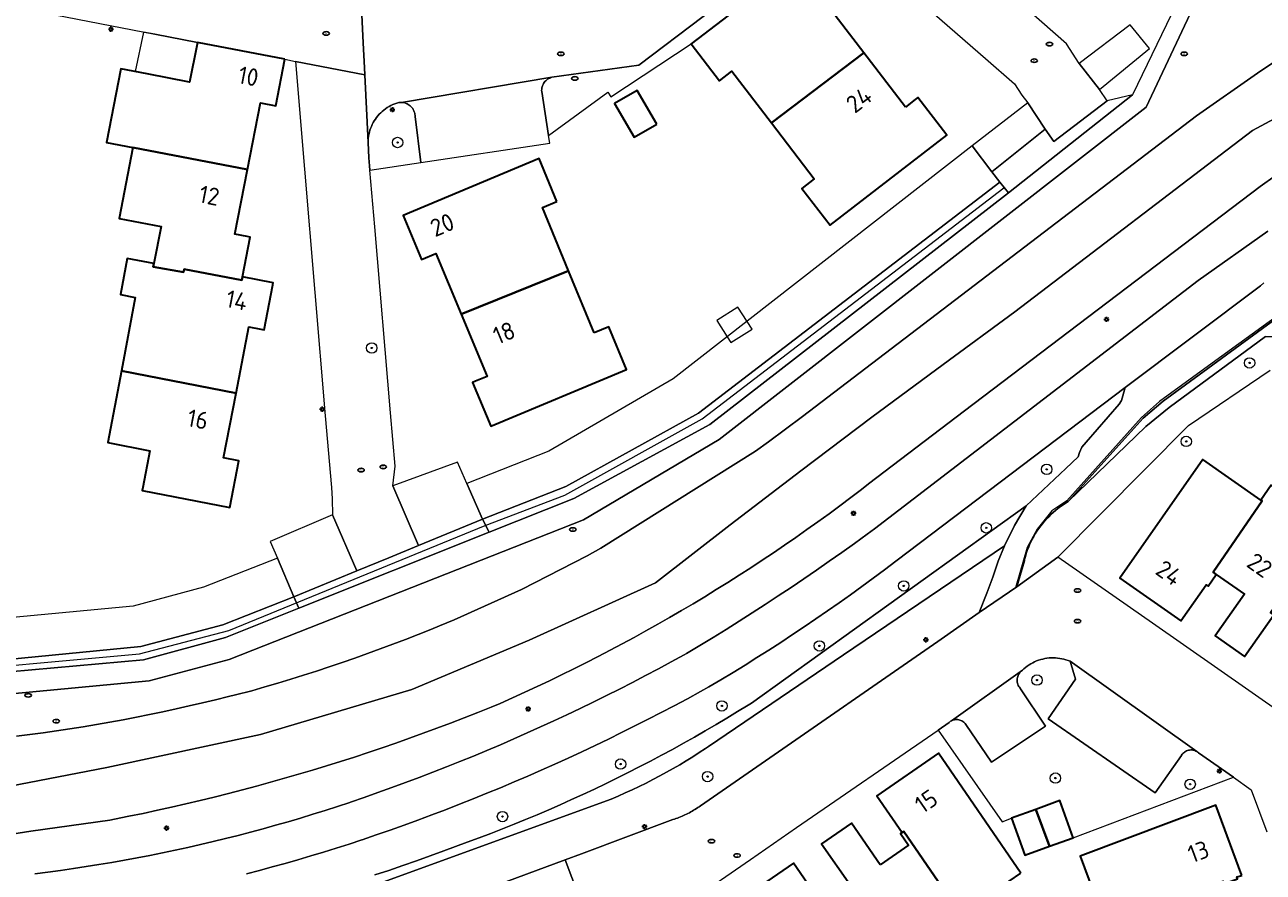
# Model space of a CAD drawing. Header units: metres. Extents: x 152610 to 160096, y 456114 to 462495.
# Tile 619 of 938: x 158727 to 158822, y 460350 to 460415. Entities that reach past the tile are written whole.
import ezdxf
from ezdxf.enums import TextEntityAlignment as Align

# ---------------------------------------------------------------- set-up
doc = ezdxf.new("R2010")
doc.units = ezdxf.units.M
doc.header["$LTSCALE"] = 0.5
doc.layers.get('0').update_dxf_attribs({"linetype": 'CONTINUOUS'})
for name, color, linetype, lineweight in [('B-PV-GR-BEPLANTING_CULTUUR_BOSPLANTSOEN-GV', 251, 'CONTINUOUS', 18), ('B-PV-GR-BEPLANTING_CULTUUR_HEESTERS-GV', 251, 'CONTINUOUS', 18), ('B-PV-GR-BOOM-S', 251, 'CONTINUOUS', 25), ('B-PV-GW-TALUD_KRUIN-G', 251, 'CONTINUOUS', 18), ('B-PV-IE-MEUBILAIR-S', 251, 'CONTINUOUS', 25), ('B-PV-IE-TERREINAFSCHEIDING_KUNSTMATIG_MUUR-G', 251, 'IE-TERREINAFSCHEIDING_KUNSTMATIG-SO', 18), ('B-PV-KW-KUNSTWERK_GELUIDSWERING_SCHERM-G', 251, 'CONTINUOUS', 18), ('B-PV-OG-BEBOUWING-GV', 6, 'CONTINUOUS', 35), ('B-PV-OG-BEBOUWING-T18', 1, 'CONTINUOUS', 18), ('B-PV-OG-BEBOUWING_OVERBOUWING-GV', 251, 'CONTINUOUS', 18), ('B-PV-OG-TERREIN_BEGROEID-GV', 251, 'CONTINUOUS', 18), ('B-PV-VH-GESLOTENVERHARDING_ASFALT-GV', 251, 'CONTINUOUS', 18), ('B-PV-VH-OPENVERHARDING_BETONSTRAATSTEEN-GV', 251, 'CONTINUOUS', 18)]:
    doc.layers.add(name, color=color, linetype=linetype, lineweight=lineweight)
doc.styles.add('NLCS-ISO', font='NLCS-ISO.ttf')
doc.styles.add('NLCS-ISO-M750-T18', font='NLCS-ISO.ttf', dxfattribs={"height": 1.35})
doc.linetypes.add('IE-TERREINAFSCHEIDING_KUNSTMATIG-SO', pattern='A,4,[82,NLCS.SHX,S=0.75,R=90,X=0,Y=0],4,-2', length=10)

# ---------------------------------------------------------------- blocks, each defined once
blk = doc.blocks.new('SIE-MEUBILAIR_PAAL_LICHTMAST-SO')
for points in [[(-0.62, 0), (-1, 0)], [(-0.71, 0.71), (-0.44, 0.44)], [(0, 1), (0, 0.62)], [(0.44, 0.44), (0.71, 0.71)], [(1, 0), (0.62, 0)], [(-0.71, -0.71), (-0.44, -0.44)], [(0, -0.62), (0, -1)], [(0.44, -0.44), (0.71, -0.71)]]:
    blk.add_lwpolyline(points)
blk.add_circle((0, 0), 0.5)
blk = doc.blocks.new('SIE-MEUBILAIR_PUT_RIOOLPUT-SO')
blk.add_ellipse((0, 0), major_axis=(1.25, 0), ratio=0.54)
at = {"style": 'NLCS-ISO'}
blk.add_text('ri', height=0.75, dxfattribs=at).set_placement((-0.04, 0.07), align=Align.MIDDLE_CENTER)
blk = doc.blocks.new('SGR-BOOM_GBKN-SO')
at = {"linetype": 'ByBlock', "lineweight": 18}
h = blk.add_hatch(color=0, dxfattribs=at)
h.dxf.hatch_style = 1
edge = h.paths.add_edge_path()
edge.add_arc((0, 0), 0.25, 0, 360)
at = {"color": 0, "linetype": 'ByBlock', "lineweight": 18}
for radius in [2, 0.25]:
    blk.add_circle((0, 0), radius, dxfattribs=at)
at = {"color": 0, "linetype": 'ByBlock', "lineweight": 18, "style": 'NLCS-ISO'}
blk.add_attdef('SOORT', (2.5, 0), '', height=1.5, dxfattribs=at)

msp = doc.modelspace()

# ---------------------------------------------------------------- linework, layer by layer
at = {"layer": 'B-PV-GR-BEPLANTING_CULTUUR_BOSPLANTSOEN-GV', "flags": 128}
for points in [[(158718.693, 460363.189), (158736.346, 460364.84), (158742.508, 460366.492), (158769.764, 460377.24), (158780.202, 460383.41), (158813.028, 460408.978), (158818.323, 460420.212), (158819.666, 460424.171), (158820.969, 460426.584), (158819.466, 460427.187), (158819.315, 460426.895), (158817.185, 460422.794), (158816.264, 460421.167), (158817.205, 460420.778), (158811.991, 460409.931), (158802.434, 460402.398), (158779.481, 460384.571), (158769.011, 460378.865), (158762.511, 460376.279), (158747.855, 460370.433), (158742.219, 460368.185), (158735.931, 460366.473), (158718.717, 460364.915)], [(158823.689, 460393.212), (158814.34, 460386.37), (158812.8, 460385.06), (158807.045, 460378.635), (158813.02, 460384.4), (158814.81, 460385.86), (158822.216, 460391.334)], [(158822.216, 460391.334), (158814.81, 460385.86), (158813.02, 460384.4), (158807.045, 460378.635), (158806.84, 460378.512), (158806.639, 460378.382), (158806.443, 460378.246), (158806.251, 460378.103), (158806.065, 460377.953), (158805.883, 460377.798), (158805.707, 460377.637), (158805.536, 460377.47), (158805.371, 460377.297), (158805.212, 460377.118), (158805.058, 460376.935), (158804.911, 460376.746), (158804.771, 460376.553), (158804.637, 460376.355), (158804.51, 460376.153), (158804.389, 460375.946), (158804.275, 460375.736), (158804.169, 460375.522), (158804.07, 460375.304), (158803.978, 460375.084), (158803.894, 460374.86), (158803.817, 460374.634), (158803.747, 460374.405), (158803.686, 460374.174), (158803.665, 460374.088), (158803.08, 460372.08), (158806.23, 460374.37), (158816.28, 460384.49), (158822.561, 460388.738)], [(158753.721, 460349.909), (158754.788, 460350.265), (158755.852, 460350.629), (158756.914, 460351.001), (158757.973, 460351.38), (158759.029, 460351.767), (158759.913, 460352.097), (158760.819, 460352.424), (158761.723, 460352.759), (158762.624, 460353.102), (158763.521, 460353.451), (158764.416, 460353.808), (158765.308, 460354.173), (158766.197, 460354.545), (158767.083, 460354.925), (158767.965, 460355.311), (158768.845, 460355.705), (158769.72, 460356.107), (158770.593, 460356.515), (158771.462, 460356.931), (158772.328, 460357.354), (158773.19, 460357.784), (158774.049, 460358.222), (158774.904, 460358.666), (158775.755, 460359.118), (158776.602, 460359.576), (158777.446, 460360.042), (158778.286, 460360.515), (158779.121, 460360.994), (158779.953, 460361.481), (158780.781, 460361.974), (158781.604, 460362.474), (158782.424, 460362.981), (158782.672, 460363.137), (158803.815, 460378.304), (158806.86, 460381.19), (158807.798, 460382.082), (158807.907, 460382.408), (158808.081, 460382.822), (158808.407, 460383.213), (158810.953, 460386.127), (158811.149, 460386.409), (158811.42, 460387.4), (158793.881, 460374.129), (158793.779, 460374.051), (158792.915, 460373.397), (158792.046, 460372.749), (158791.172, 460372.108), (158790.293, 460371.473), (158789.41, 460370.845), (158788.523, 460370.224), (158787.63, 460369.609), (158786.734, 460369), (158785.832, 460368.398), (158784.927, 460367.803), (158784.017, 460367.215), (158783.102, 460366.633), (158782.184, 460366.058), (158781.261, 460365.49), (158780.334, 460364.929), (158779.403, 460364.374), (158778.746, 460364.013), (158777.747, 460363.47), (158776.744, 460362.935), (158775.737, 460362.406), (158774.726, 460361.885), (158773.712, 460361.371), (158772.694, 460360.864), (158771.673, 460360.364), (158770.648, 460359.871), (158769.619, 460359.386), (158768.588, 460358.908), (158767.552, 460358.437), (158766.514, 460357.973), (158765.473, 460357.517), (158764.428, 460357.068), (158763.38, 460356.626), (158762.329, 460356.192), (158761.275, 460355.765), (158760.218, 460355.346), (158759.158, 460354.934), (158758.095, 460354.53), (158757.03, 460354.133), (158755.961, 460353.743), (158754.89, 460353.361), (158753.816, 460352.987), (158752.74, 460352.62), (158752.702, 460352.608), (158751.726, 460352.288), (158750.748, 460351.976), (158749.767, 460351.671), (158748.784, 460351.375), (158747.798, 460351.085), (158746.811, 460350.804), (158745.821, 460350.53), (158744.829, 460350.264), (158743.835, 460350.006)], [(158734.01, 460341.98), (158771.895, 460355.748), (158772.437, 460355.98), (158772.976, 460356.22), (158773.511, 460356.467), (158774.043, 460356.721), (158774.571, 460356.982), (158775.097, 460357.25), (158775.618, 460357.526), (158776.135, 460357.808), (158776.649, 460358.098), (158777.158, 460358.394), (158777.664, 460358.698), (158778.165, 460359.008), (158778.662, 460359.325), (158779.155, 460359.649), (158779.373, 460359.795), (158789.76, 460366.84), (158802.143, 460375.222), (158802.917, 460376.797), (158803.815, 460378.304), (158782.672, 460363.137), (158782.424, 460362.981), (158781.604, 460362.474), (158780.781, 460361.974), (158779.953, 460361.481), (158779.121, 460360.994), (158778.286, 460360.515), (158777.446, 460360.042), (158776.602, 460359.576), (158775.755, 460359.118), (158774.904, 460358.666), (158774.049, 460358.222), (158773.19, 460357.784), (158772.328, 460357.354), (158771.462, 460356.931), (158770.593, 460356.515), (158769.72, 460356.107), (158768.845, 460355.705), (158767.965, 460355.311), (158767.083, 460354.925), (158766.197, 460354.545), (158765.308, 460354.173), (158764.416, 460353.808), (158763.521, 460353.451), (158762.624, 460353.102), (158761.723, 460352.759), (158760.819, 460352.424), (158759.913, 460352.097), (158759.029, 460351.767), (158757.973, 460351.38), (158756.914, 460351.001), (158755.852, 460350.629), (158754.788, 460350.265), (158753.721, 460349.909)], [(158762.4, 460348.86), (158768.362, 460351.085), (158769.605, 460351.549), (158776.63, 460354.17), (158776.75, 460354.208), (158776.869, 460354.247), (158776.987, 460354.289), (158777.104, 460354.333), (158777.221, 460354.379), (158777.336, 460354.427), (158777.451, 460354.478), (158777.565, 460354.53), (158777.678, 460354.584), (158777.734, 460354.612), (158777.79, 460354.641), (158777.901, 460354.699), (158778.011, 460354.759), (158778.12, 460354.821), (158778.228, 460354.885), (158778.334, 460354.951), (158778.44, 460355.019), (158778.544, 460355.089), (158778.646, 460355.161), (158778.748, 460355.234), (158783.08, 460358.23), (158797, 460367.87), (158800.2, 460370.09), (158800.79, 460371.59), (158801.25, 460372.83), (158801.661, 460374.039), (158802.143, 460375.222), (158789.76, 460366.84), (158779.373, 460359.795), (158779.155, 460359.649), (158778.662, 460359.325), (158778.165, 460359.008), (158777.664, 460358.698), (158777.158, 460358.394), (158776.649, 460358.098), (158776.135, 460357.808), (158775.618, 460357.526), (158775.097, 460357.25), (158774.571, 460356.982), (158774.043, 460356.721), (158773.511, 460356.467), (158772.976, 460356.22), (158772.437, 460355.98), (158771.895, 460355.748), (158734.01, 460341.98)], [(158718.642, 460365.829), (158735.707, 460367.489), (158742.032, 460369.163), (158747.488, 460371.313), (158746.219, 460374.278), (158740.534, 460372.062), (158735.113, 460370.6), (158718.223, 460368.987)], [(158718.717, 460364.915), (158735.931, 460366.473), (158742.219, 460368.185), (158747.855, 460370.433), (158747.488, 460371.313), (158742.032, 460369.163), (158735.707, 460367.489), (158718.642, 460365.829)]]:
    msp.add_lwpolyline(points, dxfattribs=at)
for points in [[(158802.434, 460402.398), (158811.991, 460409.931), (158810.022, 460409.458), (158807.988, 460407.909), (158805.927, 460406.339), (158805.265, 460407.274), (158801.158, 460404.006), (158801.77, 460403.195)], [(158801.158, 460404.006), (158799.657, 460405.989), (158776.666, 460388.076), (158767.086, 460382.52), (158760.783, 460380.034), (158762, 460377.287), (158768.399, 460379.799), (158778.592, 460385.434), (158801.77, 460403.195)], [(158802.434, 460402.398), (158801.77, 460403.195), (158778.592, 460385.434), (158768.399, 460379.799), (158762, 460377.287), (158762.511, 460376.279), (158769.011, 460378.865), (158779.481, 460384.571)], [(158762.511, 460376.279), (158762, 460377.287), (158757.074, 460375.259), (158754.791, 460374.319), (158752.339, 460373.31), (158747.488, 460371.313), (158747.855, 460370.433)], [(158806.06, 460366.611), (158805.896, 460366.616), (158805.731, 460366.613), (158805.567, 460366.603), (158805.403, 460366.584), (158805.241, 460366.558), (158805.08, 460366.524), (158804.921, 460366.482), (158804.764, 460366.432), (158804.61, 460366.374), (158804.458, 460366.31), (158804.31, 460366.238), (158804.166, 460366.159), (158804.026, 460366.073), (158803.89, 460365.98), (158803.759, 460365.881), (158803.632, 460365.775), (158803.512, 460365.664), (158803.443, 460365.61), (158803.38, 460365.55), (158803.323, 460365.485), (158803.271, 460365.414), (158803.227, 460365.339), (158803.189, 460365.261), (158803.159, 460365.179), (158803.136, 460365.095), (158803.121, 460365.009), (158803.114, 460364.922), (158803.115, 460364.835), (158803.124, 460364.748), (158803.141, 460364.663), (158803.166, 460364.579), (158803.198, 460364.498), (158803.238, 460364.421), (158803.285, 460364.347), (158803.338, 460364.278), (158803.377, 460364.234), (158805.3, 460361.36), (158801.14, 460358.59), (158799.175, 460361.485), (158799.125, 460361.552), (158799.069, 460361.613), (158799.007, 460361.669), (158798.94, 460361.718), (158798.868, 460361.762), (158798.793, 460361.797), (158798.715, 460361.826), (158798.634, 460361.847), (158798.552, 460361.86), (158798.469, 460361.865), (158798.385, 460361.862), (158798.303, 460361.852), (158798.221, 460361.833), (158798.142, 460361.807), (158798.066, 460361.773), (158797.994, 460361.732), (158797.925, 460361.684), (158797.876, 460361.643), (158797.03, 460361.05), (158801.95, 460354), (158802.68, 460354.27), (158804.54, 460354.955), (158806.4, 460355.64), (158807.43, 460352.78), (158819.74, 460357.431), (158817.07, 460359.31), (158817.005, 460359.362), (158816.936, 460359.408), (158816.862, 460359.447), (158816.786, 460359.479), (158816.706, 460359.503), (158816.624, 460359.52), (158816.542, 460359.528), (158816.458, 460359.529), (158816.376, 460359.521), (158816.294, 460359.506), (158816.214, 460359.483), (158816.137, 460359.452), (158816.062, 460359.414), (158815.992, 460359.369), (158815.927, 460359.318), (158815.867, 460359.26), (158815.812, 460359.198), (158815.764, 460359.13), (158815.748, 460359.103), (158813.73, 460356.22), (158805.49, 460361.93), (158807.61, 460364.98), (158807.404, 460365.669), (158807.177, 460366.352), (158807.024, 460366.412), (158806.868, 460366.464), (158806.709, 460366.509), (158806.549, 460366.547), (158806.387, 460366.576), (158806.224, 460366.597)]]:
    msp.add_lwpolyline(points, close=True, dxfattribs=at)
at = {"layer": 'B-PV-GR-BEPLANTING_CULTUUR_HEESTERS-GV', "flags": 128}
msp.add_lwpolyline([(158783.9, 460419.73), (158774.01, 460412.2), (158767.336, 460411.273), (158767.248, 460411.247), (158767.163, 460411.213), (158767.081, 460411.172), (158767.003, 460411.123), (158766.929, 460411.069), (158766.86, 460411.008), (158766.797, 460410.941), (158766.74, 460410.869), (158766.69, 460410.792), (158766.646, 460410.711), (158766.61, 460410.627), (158766.581, 460410.54), (158766.559, 460410.451), (158766.546, 460410.36), (158766.54, 460410.268), (158766.542, 460410.19), (158767.069, 460406.79), (158771.643, 460410.128), (158771.853, 460409.768), (158778.03, 460413.84), (158787.03, 460420.74)], dxfattribs=at)
msp.add_lwpolyline([(158755.845, 460409.338), (158755.751, 460409.345), (158755.657, 460409.345), (158755.564, 460409.336), (158755.544, 460409.333), (158755.391, 460409.286), (158755.24, 460409.232), (158755.092, 460409.171), (158754.947, 460409.102), (158754.806, 460409.026), (158754.669, 460408.942), (158754.536, 460408.853), (158754.408, 460408.756), (158754.285, 460408.654), (158754.167, 460408.545), (158754.054, 460408.431), (158753.948, 460408.311), (158753.847, 460408.186), (158753.753, 460408.057), (158753.666, 460407.922), (158753.585, 460407.784), (158753.511, 460407.641), (158753.445, 460407.495), (158753.386, 460407.347), (158753.334, 460407.195), (158753.29, 460407.041), (158753.254, 460406.884), (158753.226, 460406.727), (158753.205, 460406.568), (158753.193, 460406.408), (158753.188, 460406.246), (158753.25, 460405.09), (158753.29, 460404.46), (158753.319, 460404.13), (158757.26, 460404.72), (158756.81, 460408.246), (158756.806, 460408.34), (158756.794, 460408.433), (158756.775, 460408.524), (158756.747, 460408.614), (158756.712, 460408.701), (158756.67, 460408.784), (158756.621, 460408.864), (158756.565, 460408.939), (158756.503, 460409.01), (158756.435, 460409.074), (158756.362, 460409.133), (158756.284, 460409.185), (158756.202, 460409.23), (158756.116, 460409.269), (158756.028, 460409.299), (158755.937, 460409.323)], close=True, dxfattribs=at)
at = {"layer": 'B-PV-GW-TALUD_KRUIN-G', "flags": 128}
for points in [[(158819.466, 460427.187), (158819.315, 460426.895), (158817.185, 460422.794), (158816.264, 460421.167), (158817.205, 460420.778), (158811.991, 460409.931), (158802.434, 460402.398), (158779.481, 460384.571), (158769.011, 460378.865), (158762.511, 460376.279), (158747.855, 460370.433), (158742.219, 460368.185), (158735.931, 460366.473), (158718.717, 460364.915), (158701.117, 460365.263), (158684.21, 460368.632), (158684.158, 460368.642)], [(158762, 460377.287), (158768.399, 460379.799), (158778.592, 460385.434), (158801.77, 460403.195)], [(158807.045, 460378.635), (158813.02, 460384.4), (158814.81, 460385.86), (158822.216, 460391.334), (158822.219, 460391.334), (158822.688, 460391.346), (158823.156, 460391.35), (158823.625, 460391.345), (158824.094, 460391.333), (158824.562, 460391.313), (158825.03, 460391.285), (158825.497, 460391.249), (158825.964, 460391.205), (158826.43, 460391.153), (158826.895, 460391.093), (158827.358, 460391.025), (158827.821, 460390.949), (158828.282, 460390.865), (158828.742, 460390.773), (158829.2, 460390.674), (158829.648, 460390.569)], [(158802.143, 460375.222), (158789.76, 460366.84), (158779.373, 460359.795), (158779.155, 460359.649), (158778.662, 460359.325), (158778.165, 460359.008), (158777.664, 460358.698), (158777.158, 460358.394), (158776.649, 460358.098), (158776.135, 460357.808), (158775.618, 460357.526), (158775.097, 460357.25), (158774.571, 460356.982), (158774.043, 460356.721), (158773.511, 460356.467), (158772.976, 460356.22), (158772.437, 460355.98), (158771.895, 460355.748), (158734.01, 460341.98), (158733.643, 460342.567), (158729.451, 460342.14)], [(158718.642, 460365.829), (158735.707, 460367.489), (158742.032, 460369.163), (158747.488, 460371.313)]]:
    msp.add_lwpolyline(points, dxfattribs=at)
at = {"layer": 'B-PV-IE-TERREINAFSCHEIDING_KUNSTMATIG_MUUR-G', "flags": 128}
for points in [[(158823.512, 460393.211), (158817.828, 460389.09), (158814.054, 460386.342), (158812.675, 460385.094), (158806.926, 460378.683), (158805.773, 460377.911), (158804.66, 460376.51), (158803.878, 460375.11), (158802.983, 460372.003)], [(158800.79, 460371.59), (158801.25, 460372.83), (158801.661, 460374.039), (158802.143, 460375.222), (158802.917, 460376.797), (158803.815, 460378.304), (158806.86, 460381.19), (158807.798, 460382.082), (158807.907, 460382.408), (158808.081, 460382.822), (158808.407, 460383.213), (158810.953, 460386.127), (158811.149, 460386.409), (158811.42, 460387.4)]]:
    msp.add_lwpolyline(points, dxfattribs=at)
at = {"layer": 'B-PV-KW-KUNSTWERK_GELUIDSWERING_SCHERM-G', "flags": 128}
msp.add_lwpolyline([(158684.049, 460369.345), (158700.958, 460365.879), (158718.133, 460365.332), (158735.614, 460366.93), (158742.492, 460368.708), (158762.191, 460376.798), (158768.335, 460379.141), (158778.898, 460385.013), (158802.096, 460402.773)], dxfattribs=at)
at = {"layer": 'B-PV-OG-BEBOUWING-GV', "flags": 128}
for points in [[(158789.108, 460417.885), (158787.03, 460420.74), (158778.03, 460413.84), (158780.21, 460411), (158781.17, 460411.74), (158784.208, 460407.777), (158791.331, 460413.146), (158788.28, 460417.12), (158788.924, 460417.715)], [(158746.79, 460412.66), (158740.07, 460413.95), (158740.02, 460413.706), (158739.45, 460410.9), (158736.21, 460411.53), (158734.177, 460411.925), (158733.072, 460406.27), (158735.106, 460405.879), (158743.92, 460404.188), (158744.92, 460409.32), (158746.1, 460409.09)], [(158794.53, 460408.98), (158791.331, 460413.146), (158784.208, 460407.777), (158787.51, 460403.47), (158786.55, 460402.73), (158788.72, 460399.9), (158797.71, 460406.81), (158795.47, 460409.71), (158795.273, 460409.557)], [(158775.389, 460407.676), (158773.878, 460410.268), (158772.15, 460409.26), (158773.662, 460406.669)], [(158743.92, 460404.188), (158735.106, 460405.879), (158734.04, 460400.42), (158737.27, 460399.79), (158736.719, 460396.952), (158736.67, 460396.7), (158738.99, 460396.28), (158739.034, 460396.511), (158743.489, 460395.663), (158743.538, 460395.92), (158744.13, 460398.98), (158743.885, 460399.028), (158742.95, 460399.21)], [(158767.72, 460401.71), (158766.35, 460405.02), (158755.88, 460400.65), (158757.29, 460397.27), (158758.4, 460397.73), (158760.344, 460393.058), (158768.613, 460396.392), (158766.6, 460401.25)], [(158736.719, 460396.952), (158734.675, 460397.341), (158734.151, 460394.553), (158735.28, 460394.34), (158734.219, 460388.698), (158743.037, 460386.987), (158744.02, 460392.07), (158744.955, 460391.888), (158745.2, 460391.84), (158745.871, 460395.307), (158745.9, 460395.46), (158743.538, 460395.92), (158743.489, 460395.663), (158739.034, 460396.511), (158738.99, 460396.28), (158736.67, 460396.7)], [(158770.59, 460391.62), (158768.613, 460396.392), (158760.344, 460393.058), (158762.34, 460388.26), (158761.451, 460387.895), (158761.22, 460387.8), (158762.62, 460384.44), (158773.07, 460388.79), (158771.71, 460392.09)], [(158743.037, 460386.987), (158734.219, 460388.698), (158733.18, 460383.17), (158736.41, 460382.55), (158735.867, 460379.725), (158735.82, 460379.48), (158742.56, 460378.19), (158743.25, 460381.76), (158742.07, 460381.99)], [(158821.86, 460378.75), (158817.39, 460381.87), (158811.01, 460372.74), (158815.713, 460369.455), (158817.66, 460372.22), (158817.79, 460372.13), (158818.42, 460373.03), (158818.177, 460373.2), (158821.944, 460378.689)], [(158827.2, 460376.742), (158822.65, 460379.89), (158821.86, 460378.75), (158821.944, 460378.689), (158818.177, 460373.2), (158818.42, 460373.03), (158820.59, 460371.51), (158818.34, 460368.32), (158820.6, 460366.73), (158822.85, 460369.92), (158822.589, 460370.103)], [(158803.4, 460350.06), (158797.06, 460359.27), (158792.324, 460356.003), (158794.27, 460353.18), (158794.406, 460353.264), (158798.778, 460346.879), (158798.91, 460346.97)], [(158807.43, 460352.78), (158806.4, 460355.64), (158804.54, 460354.955), (158805.587, 460352.116)], [(158805.587, 460352.116), (158804.54, 460354.955), (158802.68, 460354.27), (158803.71, 460351.44)], [(158820.39, 460349.88), (158818.4, 460355.27), (158807.95, 460351.36), (158809.96, 460345.97), (158811.37, 460346.5), (158818.944, 460349.431), (158819.02, 460349.23), (158820.05, 460349.62), (158820, 460349.76)], [(158792.57, 460350.69), (158790.36, 460353.9), (158788.059, 460352.301), (158790.294, 460349.115), (158790.515, 460349.267), (158795.138, 460342.531), (158799.441, 460345.508), (158799.76, 460345.73), (158798.91, 460346.97), (158798.778, 460346.879), (158794.406, 460353.264), (158794.27, 460353.18), (158794.14, 460353.1), (158794.76, 460352.2)], [(158788.12, 460347.62), (158785.91, 460350.82), (158783.865, 460349.403), (158790.578, 460339.377), (158795.138, 460342.531), (158790.515, 460349.267), (158790.294, 460349.115)]]:
    msp.add_lwpolyline(points, close=True, dxfattribs=at)
at = {"layer": 'B-PV-OG-BEBOUWING_OVERBOUWING-GV', "flags": 128}
for points in [[(158736.778, 460414.582), (158735.916, 460414.749), (158735.273, 460411.712), (158736.21, 460411.53), (158739.45, 460410.9), (158740.02, 460413.706), (158740.07, 460413.95)], [(158782.34, 460392.497), (158781.641, 460393.599), (158780.003, 460392.56), (158780.803, 460391.299), (158781.081, 460390.861), (158782.719, 460391.9)]]:
    msp.add_lwpolyline(points, close=True, dxfattribs=at)
at = {"layer": 'B-PV-OG-TERREIN_BEGROEID-GV', "flags": 128}
for points in [[(158818.323, 460420.212), (158813.028, 460408.978), (158780.202, 460383.41), (158769.764, 460377.24), (158742.508, 460366.492), (158736.346, 460364.84), (158718.693, 460363.189)], [(158726.141, 460360.579), (158727.171, 460360.711), (158728.201, 460360.851), (158729.229, 460360.999), (158730.256, 460361.154), (158731.282, 460361.318), (158732.306, 460361.489), (158733.33, 460361.669), (158734.352, 460361.856), (158735.372, 460362.051), (158736.391, 460362.254), (158737.408, 460362.465), (158738.423, 460362.683), (158739.437, 460362.91), (158740.449, 460363.144), (158741.46, 460363.386), (158742.468, 460363.636), (158743, 460363.771), (158744.255, 460364.089), (158745.253, 460364.376), (158746.249, 460364.67), (158747.243, 460364.972), (158748.235, 460365.281), (158749.224, 460365.598), (158750.21, 460365.923), (158751.195, 460366.255), (158752.176, 460366.595), (158753.155, 460366.943), (158754.131, 460367.298), (158755.104, 460367.66), (158756.075, 460368.03), (158757.043, 460368.408), (158758.007, 460368.792), (158758.69, 460369.07), (158759.81, 460369.54), (158764.979, 460371.873), (158770.03, 460374.45), (158771.1, 460375.04), (158782.99, 460382.52), (158783.99, 460383.24), (158786.6, 460385.18), (158816.9, 460408.31), (158821.588, 460411.585), (158826.33, 460414.78)], [(158825.26, 460405.33), (158821.79, 460402.88), (158799.06, 460385.62), (158791.69, 460379.99), (158791.152, 460379.576), (158790.32, 460378.944), (158789.483, 460378.318), (158788.641, 460377.699), (158787.794, 460377.086), (158786.943, 460376.479), (158786.087, 460375.88), (158785.227, 460375.286), (158784.362, 460374.699), (158783.492, 460374.119), (158782.618, 460373.546), (158781.74, 460372.979), (158780.858, 460372.419), (158779.971, 460371.866), (158779.08, 460371.32), (158778.185, 460370.78), (158777.285, 460370.247), (158776.382, 460369.722), (158775.475, 460369.203), (158774.563, 460368.691), (158773.648, 460368.186), (158772.729, 460367.688), (158771.806, 460367.197), (158770.88, 460366.713), (158769.95, 460366.236), (158769.016, 460365.767), (158768.078, 460365.305), (158767.138, 460364.849), (158766.193, 460364.401), (158765.245, 460363.961), (158764.294, 460363.527), (158763.34, 460363.101), (158762.67, 460362.827), (158761.63, 460362.409), (158760.586, 460361.999), (158759.54, 460361.596), (158758.49, 460361.2), (158757.438, 460360.812), (158756.383, 460360.432), (158755.326, 460360.058), (158754.265, 460359.693), (158753.203, 460359.335), (158752.137, 460358.985), (158751.069, 460358.642), (158749.999, 460358.307), (158748.927, 460357.979), (158747.852, 460357.66), (158746.775, 460357.348), (158745.696, 460357.043), (158744.614, 460356.747), (158743.53, 460356.457), (158742.445, 460356.176), (158741.357, 460355.903), (158740.268, 460355.637), (158739.177, 460355.379), (158738.083, 460355.129), (158736.988, 460354.887), (158735.892, 460354.652), (158734.793, 460354.425), (158733.694, 460354.206), (158733.325, 460354.136), (158727.263, 460353.269), (158724.145, 460352.798)], [(158727.569, 460350.003), (158728.556, 460350.129), (158729.541, 460350.262), (158730.526, 460350.404), (158731.51, 460350.553), (158732.492, 460350.71), (158733.473, 460350.875), (158734.452, 460351.049), (158735.431, 460351.229), (158736.407, 460351.418), (158737.382, 460351.615), (158738.356, 460351.819), (158739.328, 460352.032), (158740.298, 460352.252), (158741.266, 460352.479), (158742.233, 460352.715), (158743.197, 460352.959), (158744.16, 460353.21), (158745.12, 460353.469), (158746.079, 460353.735), (158747.035, 460354.01), (158747.989, 460354.291), (158748.941, 460354.581), (158749.89, 460354.878), (158750.837, 460355.183), (158751.781, 460355.496), (158751.829, 460355.512), (158752.892, 460355.876), (158753.952, 460356.249), (158755.01, 460356.628), (158756.064, 460357.015), (158757.116, 460357.41), (158758.166, 460357.812), (158759.212, 460358.222), (158760.255, 460358.639), (158761.295, 460359.063), (158762.333, 460359.495), (158763.367, 460359.934), (158764.398, 460360.381), (158765.426, 460360.834), (158766.45, 460361.296), (158767.472, 460361.764), (158768.49, 460362.24), (158769.504, 460362.723), (158770.515, 460363.213), (158771.523, 460363.71), (158772.526, 460364.215), (158773.527, 460364.726), (158774.523, 460365.245), (158775.516, 460365.771), (158776.505, 460366.304), (158777.491, 460366.844), (158777.688, 460366.953), (158778.707, 460367.564), (158779.722, 460368.182), (158780.733, 460368.806), (158781.74, 460369.437), (158782.742, 460370.076), (158783.74, 460370.72), (158784.734, 460371.372), (158785.723, 460372.03), (158786.708, 460372.695), (158787.689, 460373.366), (158788.665, 460374.044), (158789.636, 460374.729), (158790.602, 460375.42), (158791.564, 460376.118), (158792.14, 460376.54), (158817.04, 460395.65), (158822.386, 460399.426)]]:
    msp.add_lwpolyline(points, dxfattribs=at)
at = {"layer": 'B-PV-VH-GESLOTENVERHARDING_ASFALT-GV', "flags": 128}
for points in [[(158826.33, 460414.78), (158821.588, 460411.585), (158816.9, 460408.31), (158786.6, 460385.18), (158783.99, 460383.24), (158782.99, 460382.52), (158771.1, 460375.04), (158770.03, 460374.45), (158764.979, 460371.873), (158759.81, 460369.54), (158758.69, 460369.07), (158758.007, 460368.792), (158757.043, 460368.408), (158756.075, 460368.03), (158755.104, 460367.66), (158754.131, 460367.298), (158753.155, 460366.943), (158752.176, 460366.595), (158751.195, 460366.255), (158750.21, 460365.923), (158749.224, 460365.598), (158748.235, 460365.281), (158747.243, 460364.972), (158746.249, 460364.67), (158745.253, 460364.376), (158744.255, 460364.089), (158743, 460363.771), (158742.468, 460363.636), (158741.46, 460363.386), (158740.449, 460363.144), (158739.437, 460362.91), (158738.423, 460362.683), (158737.408, 460362.465), (158736.391, 460362.254), (158735.372, 460362.051), (158734.352, 460361.856), (158733.33, 460361.669), (158732.306, 460361.489), (158731.282, 460361.318), (158730.256, 460361.154), (158729.229, 460360.999), (158728.201, 460360.851), (158727.171, 460360.711), (158726.141, 460360.579)], [(158824.501, 460408.951), (158821.203, 460407.174), (158802.945, 460393.227), (158797.427, 460389.19), (158791.936, 460385.116), (158786.473, 460381.005), (158781.037, 460376.858), (158775.304, 460372.393), (158765.579, 460367.973), (158756.549, 460364.184), (158744.919, 460360.715), (158733.11, 460358.189), (158723.385, 460356.294)], [(158723.385, 460356.294), (158733.11, 460358.189), (158744.919, 460360.715), (158756.549, 460364.184), (158765.579, 460367.973), (158775.304, 460372.393), (158781.037, 460376.858), (158786.473, 460381.005), (158791.936, 460385.116), (158797.427, 460389.19), (158802.945, 460393.227), (158821.203, 460407.174), (158824.501, 460408.951)], [(158724.145, 460352.798), (158727.263, 460353.269), (158733.325, 460354.136), (158733.694, 460354.206), (158734.793, 460354.425), (158735.892, 460354.652), (158736.988, 460354.887), (158738.083, 460355.129), (158739.177, 460355.379), (158740.268, 460355.637), (158741.357, 460355.903), (158742.445, 460356.176), (158743.53, 460356.457), (158744.614, 460356.747), (158745.696, 460357.043), (158746.775, 460357.348), (158747.852, 460357.66), (158748.927, 460357.979), (158749.999, 460358.307), (158751.069, 460358.642), (158752.137, 460358.985), (158753.203, 460359.335), (158754.265, 460359.693), (158755.326, 460360.058), (158756.383, 460360.432), (158757.438, 460360.812), (158758.49, 460361.2), (158759.54, 460361.596), (158760.586, 460361.999), (158761.63, 460362.409), (158762.67, 460362.827), (158763.34, 460363.101), (158764.294, 460363.527), (158765.245, 460363.961), (158766.193, 460364.401), (158767.138, 460364.849), (158768.078, 460365.305), (158769.016, 460365.767), (158769.95, 460366.236), (158770.88, 460366.713), (158771.806, 460367.197), (158772.729, 460367.688), (158773.648, 460368.186), (158774.563, 460368.691), (158775.475, 460369.203), (158776.382, 460369.722), (158777.285, 460370.247), (158778.185, 460370.78), (158779.08, 460371.32), (158779.971, 460371.866), (158780.858, 460372.419), (158781.74, 460372.979), (158782.618, 460373.546), (158783.492, 460374.119), (158784.362, 460374.699), (158785.227, 460375.286), (158786.087, 460375.88), (158786.943, 460376.479), (158787.794, 460377.086), (158788.641, 460377.699), (158789.483, 460378.318), (158790.32, 460378.944), (158791.152, 460379.576), (158791.69, 460379.99), (158799.06, 460385.62), (158821.79, 460402.88), (158825.26, 460405.33)], [(158822.386, 460399.426), (158817.04, 460395.65), (158792.14, 460376.54), (158791.564, 460376.118), (158790.602, 460375.42), (158789.636, 460374.729), (158788.665, 460374.044), (158787.689, 460373.366), (158786.708, 460372.695), (158785.723, 460372.03), (158784.734, 460371.372), (158783.74, 460370.72), (158782.742, 460370.076), (158781.74, 460369.437), (158780.733, 460368.806), (158779.722, 460368.182), (158778.707, 460367.564), (158777.688, 460366.953), (158777.491, 460366.844), (158776.505, 460366.304), (158775.516, 460365.771), (158774.523, 460365.245), (158773.527, 460364.726), (158772.526, 460364.215), (158771.523, 460363.71), (158770.515, 460363.213), (158769.504, 460362.723), (158768.49, 460362.24), (158767.472, 460361.764), (158766.45, 460361.296), (158765.426, 460360.834), (158764.398, 460360.381), (158763.367, 460359.934), (158762.333, 460359.495), (158761.295, 460359.063), (158760.255, 460358.639), (158759.212, 460358.222), (158758.166, 460357.812), (158757.116, 460357.41), (158756.064, 460357.015), (158755.01, 460356.628), (158753.952, 460356.249), (158752.892, 460355.876), (158751.829, 460355.512), (158751.781, 460355.496), (158750.837, 460355.183), (158749.89, 460354.878), (158748.941, 460354.581), (158747.989, 460354.291), (158747.035, 460354.01), (158746.079, 460353.735), (158745.12, 460353.469), (158744.16, 460353.21), (158743.197, 460352.959), (158742.233, 460352.715), (158741.266, 460352.479), (158740.298, 460352.252), (158739.328, 460352.032), (158738.356, 460351.819), (158737.382, 460351.615), (158736.407, 460351.418), (158735.431, 460351.229), (158734.452, 460351.049), (158733.473, 460350.875), (158732.492, 460350.71), (158731.51, 460350.553), (158730.526, 460350.404), (158729.541, 460350.262), (158728.556, 460350.129), (158727.569, 460350.003)], [(158743.835, 460350.006), (158744.829, 460350.264), (158745.821, 460350.53), (158746.811, 460350.804), (158747.798, 460351.085), (158748.784, 460351.375), (158749.767, 460351.671), (158750.748, 460351.976), (158751.726, 460352.288), (158752.702, 460352.608), (158752.74, 460352.62), (158753.816, 460352.987), (158754.89, 460353.361), (158755.961, 460353.743), (158757.03, 460354.133), (158758.095, 460354.53), (158759.158, 460354.934), (158760.218, 460355.346), (158761.275, 460355.765), (158762.329, 460356.192), (158763.38, 460356.626), (158764.428, 460357.068), (158765.473, 460357.517), (158766.514, 460357.973), (158767.552, 460358.437), (158768.588, 460358.908), (158769.619, 460359.386), (158770.648, 460359.871), (158771.673, 460360.364), (158772.694, 460360.864), (158773.712, 460361.371), (158774.726, 460361.885), (158775.737, 460362.406), (158776.744, 460362.935), (158777.747, 460363.47), (158778.746, 460364.013), (158779.403, 460364.374), (158780.334, 460364.929), (158781.261, 460365.49), (158782.184, 460366.058), (158783.102, 460366.633), (158784.017, 460367.215), (158784.927, 460367.803), (158785.832, 460368.398), (158786.734, 460369), (158787.63, 460369.609), (158788.523, 460370.224), (158789.41, 460370.845), (158790.293, 460371.473), (158791.172, 460372.108), (158792.046, 460372.749), (158792.915, 460373.397), (158793.779, 460374.051), (158793.881, 460374.129), (158811.42, 460387.4), (158821.824, 460395.24), (158821.828, 460395.243), (158822.09, 460395.454)]]:
    msp.add_lwpolyline(points, dxfattribs=at)
at = {"layer": 'B-PV-VH-OPENVERHARDING_BETONSTRAATSTEEN-GV', "flags": 128}
for points in [[(158724.87, 460416.89), (158736.778, 460414.582), (158740.07, 460413.95), (158746.79, 460412.66), (158747.6, 460412.49), (158750.285, 460411.968), (158752.936, 460411.452), (158752.91, 460411.992), (158752.817, 460413.927), (158752.688, 460416.605), (158739.424, 460419.172), (158735.25, 460419.98), (158719.53, 460423.073)], [(158790.86, 460421.28), (158800.69, 460412.71), (158802.9, 460410.76), (158803.463, 460409.892), (158803.93, 460409.319), (158805.265, 460407.274), (158805.927, 460406.339), (158807.988, 460407.909), (158810.022, 460409.458), (158809.433, 460410.33), (158807.873, 460412.341), (158806.91, 460413.84), (158803.96, 460416.45)], [(158752.688, 460416.605), (158752.817, 460413.927), (158752.91, 460411.992), (158752.936, 460411.452), (158753.188, 460406.246), (158753.193, 460406.408), (158753.205, 460406.568), (158753.226, 460406.727), (158753.254, 460406.884), (158753.29, 460407.041), (158753.334, 460407.195), (158753.386, 460407.347), (158753.445, 460407.495), (158753.511, 460407.641), (158753.585, 460407.784), (158753.666, 460407.922), (158753.753, 460408.057), (158753.847, 460408.186), (158753.948, 460408.311), (158754.054, 460408.431), (158754.167, 460408.545), (158754.285, 460408.654), (158754.408, 460408.756), (158754.536, 460408.853), (158754.669, 460408.942), (158754.806, 460409.026), (158754.947, 460409.102), (158755.092, 460409.171), (158755.24, 460409.232), (158755.391, 460409.286), (158755.544, 460409.333), (158755.564, 460409.336), (158755.657, 460409.345), (158755.751, 460409.345), (158767.336, 460411.273), (158774.01, 460412.2), (158783.9, 460419.73)], [(158822.09, 460395.454), (158821.828, 460395.243), (158821.824, 460395.24), (158811.42, 460387.4), (158811.149, 460386.409), (158810.953, 460386.127), (158808.407, 460383.213), (158808.081, 460382.822), (158807.907, 460382.408), (158807.798, 460382.082), (158806.86, 460381.19), (158803.815, 460378.304), (158802.917, 460376.797), (158802.143, 460375.222), (158801.661, 460374.039), (158801.25, 460372.83), (158800.79, 460371.59), (158800.2, 460370.09), (158803.08, 460372.08), (158803.665, 460374.088), (158803.686, 460374.174), (158803.747, 460374.405), (158803.817, 460374.634), (158803.894, 460374.86), (158803.978, 460375.084), (158804.07, 460375.304), (158804.169, 460375.522), (158804.275, 460375.736), (158804.389, 460375.946), (158804.51, 460376.153), (158804.637, 460376.355), (158804.771, 460376.553), (158804.911, 460376.746), (158805.058, 460376.935), (158805.212, 460377.118), (158805.371, 460377.297), (158805.536, 460377.47), (158805.707, 460377.637), (158805.883, 460377.798), (158806.065, 460377.953), (158806.251, 460378.103), (158806.443, 460378.246), (158806.639, 460378.382), (158806.84, 460378.512), (158807.045, 460378.635), (158812.8, 460385.06), (158814.34, 460386.37), (158823.689, 460393.212)], [(158828.6, 460358.74), (158813.52, 460369.27), (158806.23, 460374.37), (158803.08, 460372.08), (158800.2, 460370.09), (158797, 460367.87), (158783.08, 460358.23), (158778.748, 460355.234), (158778.646, 460355.161), (158778.544, 460355.089), (158778.44, 460355.019), (158778.334, 460354.951), (158778.228, 460354.885), (158778.12, 460354.821), (158778.011, 460354.759), (158777.901, 460354.699), (158777.79, 460354.641), (158777.734, 460354.612), (158777.678, 460354.584), (158777.565, 460354.53), (158777.451, 460354.478), (158777.336, 460354.427), (158777.221, 460354.379), (158777.104, 460354.333), (158776.987, 460354.289), (158776.869, 460354.247), (158776.75, 460354.208), (158776.63, 460354.17), (158769.605, 460351.549), (158768.362, 460351.085), (158769.376, 460348.362)], [(158773.532, 460344.841), (158782.603, 460351.114), (158786.15, 460353.57), (158797.03, 460361.05), (158797.876, 460361.643), (158797.925, 460361.684), (158797.994, 460361.732), (158798.066, 460361.773), (158803.512, 460365.664), (158803.632, 460365.775), (158803.759, 460365.881), (158803.89, 460365.98), (158804.026, 460366.073), (158804.166, 460366.159), (158804.31, 460366.238), (158804.458, 460366.31), (158804.61, 460366.374), (158804.764, 460366.432), (158804.921, 460366.482), (158805.08, 460366.524), (158805.241, 460366.558), (158805.403, 460366.584), (158805.567, 460366.603), (158805.731, 460366.613), (158805.896, 460366.616), (158806.06, 460366.611), (158806.224, 460366.597), (158806.387, 460366.576), (158806.549, 460366.547), (158806.709, 460366.509), (158806.868, 460366.464), (158807.024, 460366.412), (158807.177, 460366.352), (158816.936, 460359.408), (158817.005, 460359.362), (158817.07, 460359.31), (158819.74, 460357.431), (158821.11, 460356.47), (158822.32, 460353.22)], [(158769.376, 460348.362), (158768.362, 460351.085), (158762.4, 460348.86)]]:
    msp.add_lwpolyline(points, dxfattribs=at)
for points in [[(158813.291, 460413.478), (158811.816, 460415.3), (158807.873, 460412.341), (158809.433, 460410.33)], [(158750.285, 460411.968), (158747.6, 460412.49), (158748.29, 460404.2), (158749.88, 460385.24), (158750.38, 460379.72), (158750.44, 460378.84), (158750.464, 460377.626), (158752.339, 460373.31), (158754.791, 460374.319), (158757.074, 460375.259), (158755.084, 460379.837), (158755.27, 460381.36), (158754.91, 460385.45), (158753.7, 460399.76), (158753.319, 460404.13), (158753.29, 460404.46), (158753.25, 460405.09), (158753.188, 460406.246), (158752.936, 460411.452)], [(158767.248, 460411.247), (158767.336, 460411.273), (158755.751, 460409.345), (158755.845, 460409.338), (158755.937, 460409.323), (158756.028, 460409.299), (158756.116, 460409.269), (158756.202, 460409.23), (158756.284, 460409.185), (158756.362, 460409.133), (158756.435, 460409.074), (158756.503, 460409.01), (158756.565, 460408.939), (158756.621, 460408.864), (158756.67, 460408.784), (158756.712, 460408.701), (158756.747, 460408.614), (158756.775, 460408.524), (158756.794, 460408.433), (158756.806, 460408.34), (158756.81, 460408.246), (158757.26, 460404.72), (158767.16, 460406.2), (158767.069, 460406.79), (158766.542, 460410.19), (158766.54, 460410.268), (158766.546, 460410.36), (158766.559, 460410.451), (158766.581, 460410.54), (158766.61, 460410.627), (158766.646, 460410.711), (158766.69, 460410.792), (158766.74, 460410.869), (158766.797, 460410.941), (158766.86, 460411.008), (158766.929, 460411.069), (158767.003, 460411.123), (158767.081, 460411.172), (158767.163, 460411.213)], [(158805.265, 460407.274), (158803.93, 460409.319), (158799.657, 460405.989), (158801.158, 460404.006)], [(158760.783, 460380.034), (158760.06, 460381.668), (158755.084, 460379.837), (158757.074, 460375.259), (158762, 460377.287)], [(158752.339, 460373.31), (158750.464, 460377.626), (158745.669, 460375.563), (158746.219, 460374.278), (158747.488, 460371.313)], [(158816.936, 460359.408), (158807.177, 460366.352), (158807.404, 460365.669), (158807.61, 460364.98), (158805.49, 460361.93), (158813.73, 460356.22), (158815.748, 460359.103), (158815.764, 460359.13), (158815.812, 460359.198), (158815.867, 460359.26), (158815.927, 460359.318), (158815.992, 460359.369), (158816.062, 460359.414), (158816.137, 460359.452), (158816.214, 460359.483), (158816.294, 460359.506), (158816.376, 460359.521), (158816.458, 460359.529), (158816.542, 460359.528), (158816.624, 460359.52), (158816.706, 460359.503), (158816.786, 460359.479), (158816.862, 460359.447)], [(158803.443, 460365.61), (158803.512, 460365.664), (158798.066, 460361.773), (158798.142, 460361.807), (158798.221, 460361.833), (158798.303, 460361.852), (158798.385, 460361.862), (158798.469, 460361.865), (158798.552, 460361.86), (158798.634, 460361.847), (158798.715, 460361.826), (158798.793, 460361.797), (158798.868, 460361.762), (158798.94, 460361.718), (158799.007, 460361.669), (158799.069, 460361.613), (158799.125, 460361.552), (158799.175, 460361.485), (158801.14, 460358.59), (158805.3, 460361.36), (158803.377, 460364.234), (158803.338, 460364.278), (158803.285, 460364.347), (158803.238, 460364.421), (158803.198, 460364.498), (158803.166, 460364.579), (158803.141, 460364.663), (158803.124, 460364.748), (158803.115, 460364.835), (158803.114, 460364.922), (158803.121, 460365.009), (158803.136, 460365.095), (158803.159, 460365.179), (158803.189, 460365.261), (158803.227, 460365.339), (158803.271, 460365.414), (158803.323, 460365.485), (158803.38, 460365.55)]]:
    msp.add_lwpolyline(points, close=True, dxfattribs=at)

# ---------------------------------------------------------------- block references
at = {"layer": 'B-PV-GR-BOOM-S', "xscale": 0.2, "yscale": 0.2, "zscale": 0.2}
for p in [(158755.465, 460406.257), (158753.47, 460390.45), (158820.986, 460389.297), (158816.118, 460383.264), (158805.383, 460381.115), (158800.736, 460376.614), (158794.391, 460372.143), (158787.901, 460367.528), (158804.638, 460364.901), (158780.402, 460362.914), (158772.615, 460358.443), (158779.301, 460357.476), (158806.051, 460357.362), (158816.418, 460356.891), (158763.529, 460354.405)]:
    msp.add_blockref('SGR-BOOM_GBKN-SO', p, dxfattribs=at)
at = {"layer": 'B-PV-IE-MEUBILAIR-S', "xscale": 0.2, "yscale": 0.2, "zscale": 0.2}
for name, p in [('SIE-MEUBILAIR_PAAL_LICHTMAST-SO', (158733.414, 460414.971)), ('SIE-MEUBILAIR_PUT_RIOOLPUT-SO', (158749.97, 460414.65)), ('SIE-MEUBILAIR_PUT_RIOOLPUT-SO', (158805.6, 460413.83)), ('SIE-MEUBILAIR_PUT_RIOOLPUT-SO', (158768.02, 460413.083)), ('SIE-MEUBILAIR_PUT_RIOOLPUT-SO', (158815.964, 460413.078)), ('SIE-MEUBILAIR_PUT_RIOOLPUT-SO', (158804.43, 460412.55)), ('SIE-MEUBILAIR_PUT_RIOOLPUT-SO', (158769.09, 460411.19)), ('SIE-MEUBILAIR_PAAL_LICHTMAST-SO', (158755.059, 460408.78)), ('SIE-MEUBILAIR_PAAL_LICHTMAST-SO', (158809.989, 460392.652)), ('SIE-MEUBILAIR_PAAL_LICHTMAST-SO', (158749.667, 460385.739)), ('SIE-MEUBILAIR_PUT_RIOOLPUT-SO', (158754.36, 460381.3)), ('SIE-MEUBILAIR_PUT_RIOOLPUT-SO', (158752.65, 460381.06)), ('SIE-MEUBILAIR_PAAL_LICHTMAST-SO', (158790.526, 460377.735)), ('SIE-MEUBILAIR_PUT_RIOOLPUT-SO', (158768.94, 460376.49)), ('SIE-MEUBILAIR_PUT_RIOOLPUT-SO', (158807.76, 460371.8)), ('SIE-MEUBILAIR_PUT_RIOOLPUT-SO', (158807.76, 460369.43)), ('SIE-MEUBILAIR_PAAL_LICHTMAST-SO', (158796.092, 460368.002)), ('SIE-MEUBILAIR_PUT_RIOOLPUT-SO', (158727.046, 460363.731)), ('SIE-MEUBILAIR_PAAL_LICHTMAST-SO', (158765.503, 460362.682)), ('SIE-MEUBILAIR_PUT_RIOOLPUT-SO', (158729.21, 460361.74)), ('SIE-MEUBILAIR_PAAL_LICHTMAST-SO', (158818.662, 460357.905)), ('SIE-MEUBILAIR_PAAL_LICHTMAST-SO', (158737.695, 460353.518)), ('SIE-MEUBILAIR_PAAL_LICHTMAST-SO', (158774.455, 460353.631)), ('SIE-MEUBILAIR_PUT_RIOOLPUT-SO', (158779.604, 460352.508)), ('SIE-MEUBILAIR_PUT_RIOOLPUT-SO', (158781.57, 460351.41))]:
    msp.add_blockref(name, p, dxfattribs=at)

# ---------------------------------------------------------------- texts
at = {"layer": 'B-PV-OG-BEBOUWING-T18', "style": 'NLCS-ISO-M750-T18'}
for s, rotation, p in [('10', 349.1, (158743.99, 460411.349)), ('24', 37.5, (158790.948, 460409.54)), ('12', 349, (158740.981, 460402.177)), ('20', 22.6, (158758.892, 460399.923)), ('14', 349.1, (158743.095, 460394.125)), ('18', 22.6, (158763.65, 460391.619)), ('16', 349.1, (158740.099, 460384.963)), ('22', 324.9, (158821.764, 460373.74)), ('24', 325, (158814.793, 460373.147)), ('15', 34.6, (158796.112, 460355.579)), ('13', 20.3, (158817.05, 460351.709))]:
    msp.add_text(s, height=1.35, rotation=rotation, dxfattribs=at).set_placement(p, align=Align.MIDDLE)

doc.saveas('drawing.dxf')
